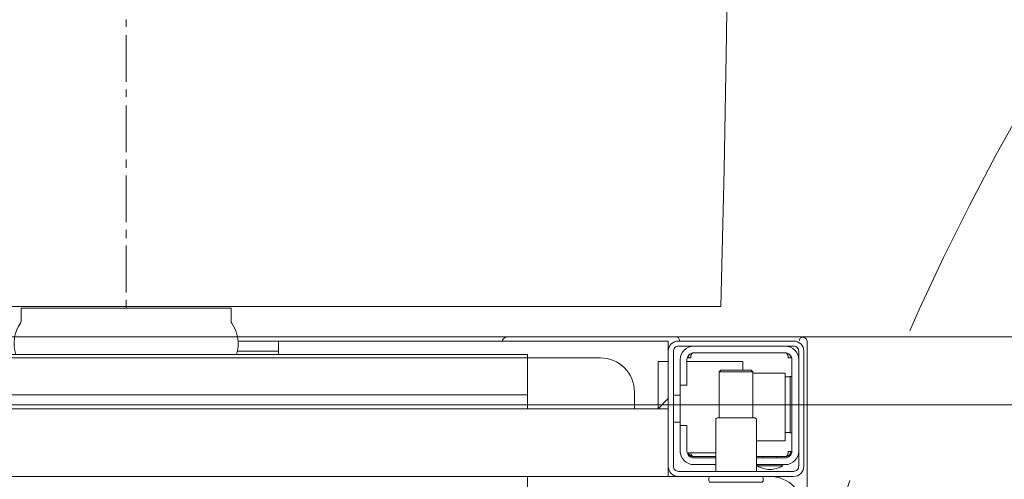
# Model space of a CAD drawing. Header units: millimetres. Extents: x 23192 to 177760, y -399809 to -79279.
# Tile 281 of 656: x 59462 to 59491, y -194625 to -194612. Entities that reach past the tile are written whole.
import ezdxf

# ---------------------------------------------------------------- set-up
doc = ezdxf.new("R2010")
doc.units = ezdxf.units.MM
doc.linetypes.add('HIDDEN2', pattern=[4.7625, 3.175, -1.5875])
doc.layers.get('0').update_dxf_attribs({"lineweight": 0})
doc.layers.add('!! 2 ZABUDOWA GK-MDF', color=54, linetype='Continuous', lineweight=13)
doc.layers.add('!! 2_wypos-sanitarne', color=240, linetype='Continuous', lineweight=9)
doc.layers.add('!! 2_WYBURZENIA DO REMONTU', color=7, linetype='Continuous', lineweight=0, true_color=0x4d4d4d, plot=False)
doc.layers.add('!!_@ wypos sanit nd', color=7, linetype='Continuous', lineweight=0, plot=False)

# ---------------------------------------------------------------- blocks, each defined once
blk = doc.blocks.new('A$Cff2eaf8b')
for points in [[(-0.15993, -0.0325), (-0.17249, -0.0325, 0.405519), (-0.172, -0.032), (-0.172, -0.0313, 0.414214), (-0.1725, -0.0308), (-0.1875, -0.0308, 0.414214), (-0.188, -0.0313), (-0.188, -0.032, 0.405519), (-0.18751, -0.0325), (-0.19, -0.0325, -0.414214), (-0.2, -0.0225), (-0.2, 0.0575, -0.266001), (-0.19506, 0.06612)], [(-0.18625, -0.03562, 0.119096), (-0.19, -0.03454, 0.119096), (-0.19375, -0.03562)], [(-0.186, -0.034), (-0.186, -0.0493, 0.414214), (-0.1855, -0.0498), (-0.1745, -0.0498, 0.414214), (-0.174, -0.0493), (-0.174, -0.034)], [(-0.1985, -0.04, -0.414214), (-0.1945, -0.036), (-0.18625, -0.036), (-0.18625, -0.03562), (-0.19375, -0.03562), (-0.19375, -0.036)], [(-0.174, -0.036), (-0.1675, -0.036, -0.414214), (-0.1635, -0.04), (-0.16353, -0.0395)], [(-0.186, -0.038), (-0.1945, -0.038, 0.414214), (-0.1965, -0.04), (-0.1965, -0.067, 0.414214), (-0.1945, -0.069), (-0.1675, -0.069, 0.414214), (-0.1655, -0.067), (-0.1655, -0.0595), (-0.1635, -0.0595), (-0.1635, -0.04)], [(-0.1635, -0.0475), (-0.1655, -0.0475), (-0.1655, -0.04, 0.414214), (-0.1675, -0.038), (-0.174, -0.038)], [(-0.1945, -0.06193), (-0.19515, -0.06194), (-0.19542, -0.06194), (-0.1956, -0.06194), (-0.19567, -0.06194, 0.116465), (-0.19589, -0.062), (-0.19601, -0.06205), (-0.19601, -0.04535), (-0.19589, -0.0454, 0.116465), (-0.19567, -0.04546), (-0.19542, -0.04546), (-0.19515, -0.04546), (-0.1945, -0.04547)], [(-0.15, -0.0525), (-0.15, -0.0575, 0.414214), (-0.14, -0.0675), (-0.11847, -0.0675), (-0.11847, -0.0525)], [(-0.1675, -0.071, 0.414214), (-0.1635, -0.067), (-0.1635, -0.0595)], [(-0.1985, -0.067, 0.414214), (-0.1945, -0.071)], [(-0.04, -0.0685), (-0.03255, -0.0685, 0.236962), (-0.03118, -0.07775, -0.154353), (-0.031, -0.07832), (-0.031, -0.08218), (0.031, -0.08218), (0.031, -0.07832, -0.154353), (0.03118, -0.07775, 0.236962), (0.03255, -0.0685), (0.04, -0.0685)], [(-0.20099, -0.0722, 0.198909), (-0.20056, -0.07326, 0.091301), (-0.20011, -0.07356)], [(-0.1633, -0.0727, 0.412536), (-0.1623, -0.0737), (-0.11251, -0.0737), (-0.11222, -0.07367), (-0.11194, -0.07358), (-0.11168, -0.07345), (-0.11145, -0.07326), (-0.11126, -0.07304), (-0.11112, -0.07278), (-0.11104, -0.0725)], [(-0.16237, -0.07369), (-0.1625, -0.07369), (-0.16269, -0.07369), (-0.16294, -0.07369), (-0.16323, -0.07369), (-0.16357, -0.07369), (-0.16393, -0.07369), (-0.16428, -0.07369), (-0.19771, -0.07369), (-0.19841, -0.07369), (-0.19903, -0.07369), (-0.19948, -0.07369), (-0.19961, -0.07369), (-0.19973, -0.07367), (-0.19984, -0.07365), (-0.20003, -0.07359, 0.517033), (-0.1987, -0.07266)]]:
    blk.add_lwpolyline(points, format="xyb")
for points in [[(-0.11847, -0.0325), (-0.11847, 0.0575), (0.11153, 0.0575), (0.11153, -0.0325)], [(-0.20099, -0.02721), (-0.20099, -0.0722)], [(-0.16, -0.0355), (-0.16, -0.0325), (0.16, -0.0325), (0.16, -0.0355)], [(-0.16, -0.0485), (-0.16, -0.0365)], [(-0.19478, -0.0384), (-0.186, -0.0384)], [(-0.192, -0.038), (-0.192, -0.0384)], [(-0.188, -0.038), (-0.188, -0.0384)], [(-0.16664, -0.0395), (-0.16666, -0.03934), (-0.16669, -0.03923), (-0.16672, -0.03912), (-0.16675, -0.03902), (-0.16679, -0.03892), (-0.16684, -0.03881), (-0.16689, -0.03872), (-0.16695, -0.03863), (-0.16702, -0.03855), (-0.1671, -0.03848), (-0.16718, -0.03843), (-0.16729, -0.0384), (-0.16718, -0.03841), (-0.16708, -0.03842), (-0.16696, -0.03845), (-0.16686, -0.03848), (-0.16677, -0.03851), (-0.16666, -0.03856), (-0.16657, -0.03861), (-0.16646, -0.03868), (-0.16636, -0.03876), (-0.16627, -0.03884), (-0.16618, -0.03894), (-0.1661, -0.03904), (-0.16603, -0.03915), (-0.16598, -0.03926), (-0.16593, -0.03938), (-0.16589, -0.0395), (-0.174, -0.0395)], [(-0.174, -0.0384), (-0.16722, -0.0384)], [(-0.185, -0.063), (-0.1945, -0.063), (-0.1945, -0.043), (-0.186, -0.043)], [(-0.19591, -0.04539), (-0.19602, -0.04539), (-0.19616, -0.04539), (-0.19632, -0.04539), (-0.1965, -0.04539)], [(-0.1615, -0.0485), (-0.1635, -0.0485)], [(-0.185, -0.0498), (-0.185, -0.06342), (-0.1845, -0.06392), (-0.1755, -0.06392), (-0.175, -0.06342), (-0.175, -0.0498)], [(0.16, -0.0555), (0.157, -0.0525), (0.16, -0.0525), (-0.16, -0.0525), (-0.157, -0.0525), (-0.16, -0.0555)], [(-0.157, -0.0525), (-0.157, -0.0665), (-0.16, -0.0665)], [(0.10602, -0.0525), (0.10602, -0.05658), (-0.11847, -0.05658)], [(-0.1615, -0.0565), (-0.1635, -0.0565)], [(-0.1965, -0.06201), (-0.19632, -0.06201), (-0.19616, -0.06201), (-0.19602, -0.06201), (-0.19591, -0.06201)], [(-0.175, -0.06342), (-0.185, -0.06342)], [(-0.182, -0.06392), (-0.182, -0.0665), (-0.1655, -0.0665)], [(-0.16636, -0.06865), (-0.16625, -0.06854), (-0.16619, -0.06847), (-0.16612, -0.06839), (-0.16606, -0.0683), (-0.16601, -0.0682), (-0.16596, -0.06811), (-0.16592, -0.06801), (-0.16589, -0.0679), (-0.16586, -0.0678), (-0.16584, -0.06769), (-0.16583, -0.06759), (-0.16583, -0.06749), (-0.16593, -0.0675), (-0.16607, -0.0675), (-0.1663, -0.0675), (-0.16641, -0.0675), (-0.16651, -0.0675), (-0.16661, -0.0675), (-0.16661, -0.0676), (-0.16662, -0.0677), (-0.16663, -0.0678), (-0.16664, -0.0679), (-0.16665, -0.068), (-0.16667, -0.06811), (-0.1667, -0.06821), (-0.16673, -0.06831), (-0.16676, -0.06841), (-0.1668, -0.06852), (-0.16685, -0.06862), (-0.1669, -0.06871), (-0.16697, -0.0688), (-0.16704, -0.06887), (-0.16712, -0.06893), (-0.16725, -0.069), (-0.19475, -0.069), (-0.19493, -0.0689), (-0.19501, -0.06882), (-0.19508, -0.06874), (-0.19513, -0.06865), (-0.19518, -0.06855), (-0.19522, -0.06846), (-0.19526, -0.06835), (-0.19529, -0.06825), (-0.19532, -0.06813), (-0.19534, -0.06803), (-0.19536, -0.06793), (-0.19537, -0.06783), (-0.19538, -0.06772), (-0.19539, -0.0676), (-0.19539, -0.0675), (-0.19617, -0.06751), (-0.19616, -0.06762), (-0.19615, -0.06772), (-0.19613, -0.06783), (-0.19611, -0.06793), (-0.19607, -0.06803), (-0.19603, -0.06813), (-0.19598, -0.06823), (-0.19593, -0.06832), (-0.19586, -0.06841), (-0.19579, -0.06849), (-0.19572, -0.06857), (-0.19563, -0.06865)], [(-0.03305, -0.0725), (-0.16, -0.0725), (-0.16, -0.0695)], [(-0.045, -0.0725), (-0.045, -0.0685)], [(-0.045, -0.0695), (-0.03283, -0.0695)]]:
    blk.add_lwpolyline(points)
for points in [[(-0.2, -0.0695), (-0.2, -0.0355, -0.414214), (-0.197, -0.0325), (-0.163, -0.0325, -0.414214), (-0.16, -0.0355), (-0.16, -0.0695, -0.414214), (-0.163, -0.0725), (-0.197, -0.0725, -0.414214)], [(-0.1615, -0.0355), (-0.1615, -0.0695, -0.414214), (-0.163, -0.071), (-0.197, -0.071, -0.414214), (-0.1985, -0.0695), (-0.1985, -0.0355, -0.414214), (-0.197, -0.034), (-0.163, -0.034, -0.414214)]]:
    blk.add_lwpolyline(points, format="xyb", close=True)
for points in [[(-0.19467, -0.0384), (-0.19467, -0.0384), (-0.19467, -0.0384), (-0.19466, -0.0384), (-0.19466, -0.0384), (-0.19466, -0.0384), (-0.19466, -0.0384), (-0.19466, -0.0384), (-0.19466, -0.0384), (-0.19466, -0.0384), (-0.19466, -0.0384), (-0.19466, -0.0384), (-0.19466, -0.0384), (-0.19466, -0.0384), (-0.19466, -0.0384), (-0.19467, -0.0384), (-0.19467, -0.0384), (-0.19467, -0.0384), (-0.19467, -0.0384), (-0.19467, -0.0384), (-0.19468, -0.0384), (-0.19468, -0.0384), (-0.19468, -0.0384), (-0.19469, -0.0384), (-0.1947, -0.0384), (-0.19471, -0.0384), (-0.19471, -0.0384), (-0.19471, -0.0384), (-0.19471, -0.0384), (-0.19472, -0.0384), (-0.19472, -0.0384), (-0.19472, -0.0384), (-0.19472, -0.03841), (-0.19473, -0.03841), (-0.19473, -0.03841), (-0.19473, -0.03841), (-0.19473, -0.03841), (-0.19473, -0.03841), (-0.19474, -0.03841), (-0.19474, -0.03841), (-0.19474, -0.03841), (-0.19474, -0.03841), (-0.19474, -0.03841), (-0.19474, -0.03841), (-0.19475, -0.03841), (-0.19475, -0.03841), (-0.19475, -0.03841), (-0.19475, -0.03841), (-0.19476, -0.03841), (-0.19476, -0.03841), (-0.19476, -0.03841), (-0.19476, -0.03841), (-0.19477, -0.03842), (-0.19477, -0.03842), (-0.19477, -0.03842), (-0.19478, -0.03842), (-0.19479, -0.03842), (-0.19479, -0.03842), (-0.1948, -0.03843), (-0.19481, -0.03843), (-0.19481, -0.03843), (-0.19482, -0.03844), (-0.19483, -0.03844), (-0.19484, -0.03844), (-0.19484, -0.03845), (-0.19485, -0.03845), (-0.19486, -0.03845), (-0.19486, -0.03846), (-0.19487, -0.03846), (-0.19488, -0.03847), (-0.19489, -0.03847), (-0.19489, -0.03848), (-0.1949, -0.03848), (-0.19491, -0.03849), (-0.19491, -0.03849), (-0.19492, -0.0385), (-0.19493, -0.0385), (-0.19493, -0.03851), (-0.19494, -0.03851), (-0.19495, -0.03852), (-0.19495, -0.03852), (-0.19496, -0.03853), (-0.19497, -0.03854), (-0.19497, -0.03854), (-0.19498, -0.03855), (-0.19499, -0.03856), (-0.19499, -0.03856), (-0.195, -0.03857), (-0.19501, -0.03858), (-0.19501, -0.03859), (-0.19502, -0.03859), (-0.19503, -0.0386), (-0.19503, -0.03861), (-0.19504, -0.03862), (-0.19505, -0.03862), (-0.19505, -0.03863), (-0.19506, -0.03864), (-0.19507, -0.03865), (-0.19507, -0.03866), (-0.19508, -0.03867), (-0.19508, -0.03868), (-0.19509, -0.03869), (-0.1951, -0.03869), (-0.1951, -0.0387), (-0.19511, -0.03871), (-0.19511, -0.03872), (-0.19512, -0.03873), (-0.19512, -0.03874), (-0.19513, -0.03875), (-0.19514, -0.03876), (-0.19514, -0.03877), (-0.19515, -0.03878), (-0.19515, -0.03879), (-0.19516, -0.0388), (-0.19516, -0.03881), (-0.19517, -0.03882), (-0.19517, -0.03884), (-0.19518, -0.03885), (-0.19518, -0.03886), (-0.19519, -0.03887), (-0.1952, -0.03888), (-0.1952, -0.03889), (-0.19521, -0.0389), (-0.19521, -0.03891), (-0.19521, -0.03893), (-0.19522, -0.03894), (-0.19522, -0.03895), (-0.19523, -0.03896), (-0.19523, -0.03897), (-0.19524, -0.03899), (-0.19524, -0.039), (-0.19525, -0.03901), (-0.19525, -0.03902), (-0.19526, -0.03905), (-0.19527, -0.03907), (-0.19528, -0.0391), (-0.19528, -0.03912), (-0.19529, -0.03915), (-0.1953, -0.03918), (-0.19531, -0.0392), (-0.19531, -0.03923), (-0.19532, -0.03926), (-0.19532, -0.03928), (-0.19533, -0.03931), (-0.19533, -0.03933), (-0.19534, -0.03936), (-0.19534, -0.03939), (-0.19535, -0.03941), (-0.19535, -0.03944), (-0.19536, -0.03947), (-0.19536, -0.03949), (-0.19536, -0.03952), (-0.19537, -0.03955), (-0.19537, -0.03957), (-0.19537, -0.0396), (-0.19537, -0.03961), (-0.19537, -0.03962), (-0.19538, -0.03963), (-0.19538, -0.03963), (-0.19538, -0.03964), (-0.19538, -0.03965), (-0.19538, -0.03965), (-0.19538, -0.03966), (-0.19538, -0.03966), (-0.19538, -0.03967), (-0.19538, -0.03967), (-0.19538, -0.03968), (-0.19538, -0.03969), (-0.19538, -0.03969), (-0.19538, -0.0397), (-0.19538, -0.0397), (-0.19538, -0.0397), (-0.19538, -0.03971), (-0.19538, -0.03971), (-0.19538, -0.03972), (-0.19538, -0.03972), (-0.19538, -0.03972), (-0.19538, -0.03973), (-0.19538, -0.03973), (-0.19538, -0.03973), (-0.19538, -0.03974), (-0.19538, -0.03974), (-0.19538, -0.03974), (-0.19538, -0.03974), (-0.19538, -0.03975), (-0.19538, -0.03975), (-0.19538, -0.03975), (-0.19538, -0.03976), (-0.19538, -0.03976), (-0.19538, -0.03977), (-0.19538, -0.03977), (-0.19539, -0.03978), (-0.19539, -0.03978), (-0.19539, -0.03979), (-0.19539, -0.03979), (-0.19539, -0.03979), (-0.19539, -0.0398), (-0.19539, -0.0398), (-0.19539, -0.03981), (-0.19539, -0.03981), (-0.19539, -0.03982), (-0.19538, -0.03982), (-0.19538, -0.03983), (-0.19538, -0.03983), (-0.19538, -0.03984), (-0.19538, -0.03984), (-0.19538, -0.03984), (-0.19538, -0.03985), (-0.19538, -0.03986), (-0.19538, -0.03986), (-0.19538, -0.03987), (-0.19538, -0.03987), (-0.19538, -0.03987), (-0.19538, -0.03988), (-0.19538, -0.03988), (-0.19538, -0.03989), (-0.19538, -0.03989), (-0.19538, -0.03989), (-0.19538, -0.03989), (-0.19538, -0.0399), (-0.19538, -0.0399), (-0.19539, -0.0399), (-0.19539, -0.0399), (-0.19539, -0.0399), (-0.19539, -0.0399), (-0.19539, -0.0399), (-0.19539, -0.03991), (-0.1954, -0.03991), (-0.1954, -0.03991), (-0.1954, -0.03991), (-0.1954, -0.03991), (-0.1954, -0.03991), (-0.19541, -0.03991), (-0.19541, -0.03991), (-0.19542, -0.03991), (-0.19542, -0.03991), (-0.19543, -0.0399), (-0.19544, -0.0399), (-0.19545, -0.0399), (-0.19545, -0.0399), (-0.19546, -0.0399), (-0.19546, -0.0399), (-0.19547, -0.0399), (-0.19547, -0.0399), (-0.19548, -0.0399), (-0.19549, -0.0399), (-0.1955, -0.0399), (-0.1955, -0.0399), (-0.19551, -0.0399), (-0.19552, -0.0399), (-0.19553, -0.0399), (-0.19554, -0.0399), (-0.19555, -0.0399), (-0.19556, -0.0399), (-0.19557, -0.0399), (-0.19558, -0.0399), (-0.19559, -0.0399), (-0.19561, -0.0399), (-0.19564, -0.0399), (-0.19566, -0.0399), (-0.19568, -0.0399), (-0.1957, -0.0399), (-0.19574, -0.0399), (-0.19576, -0.0399), (-0.19578, -0.0399), (-0.19595, -0.0399), (-0.19596, -0.0399), (-0.19598, -0.0399), (-0.19599, -0.0399), (-0.19601, -0.0399), (-0.19602, -0.0399), (-0.19603, -0.0399), (-0.19604, -0.0399), (-0.19605, -0.0399), (-0.19606, -0.0399), (-0.19607, -0.0399), (-0.19608, -0.0399), (-0.19609, -0.0399), (-0.1961, -0.0399), (-0.19611, -0.0399), (-0.19612, -0.0399), (-0.19613, -0.03989), (-0.19614, -0.03989), (-0.19614, -0.03989), (-0.19615, -0.03989), (-0.19615, -0.03989), (-0.19615, -0.03989), (-0.19615, -0.03989), (-0.19616, -0.03989), (-0.19616, -0.03989), (-0.19616, -0.03989), (-0.19616, -0.0399), (-0.19616, -0.0399), (-0.19616, -0.0399), (-0.19616, -0.0399), (-0.19616, -0.0399), (-0.19617, -0.0399), (-0.19617, -0.03991), (-0.19617, -0.03991), (-0.19617, -0.03991), (-0.19617, -0.03991), (-0.19617, -0.03991), (-0.19617, -0.03991), (-0.19617, -0.03991), (-0.19617, -0.03991), (-0.19617, -0.03991), (-0.19617, -0.03991), (-0.19617, -0.0399), (-0.19617, -0.0399), (-0.19617, -0.0399), (-0.19617, -0.03989), (-0.19617, -0.03989), (-0.19617, -0.03989), (-0.19617, -0.03988), (-0.19617, -0.03987), (-0.19617, -0.03986), (-0.19617, -0.03985), (-0.19617, -0.03984), (-0.19617, -0.03984), (-0.19617, -0.03984), (-0.19617, -0.03983), (-0.19617, -0.03983), (-0.19617, -0.03982), (-0.19617, -0.03982), (-0.19617, -0.03981), (-0.19616, -0.0398), (-0.19616, -0.03979), (-0.19616, -0.03979), (-0.19616, -0.03978), (-0.19616, -0.03978), (-0.19616, -0.03977), (-0.19616, -0.03977), (-0.19616, -0.03977), (-0.19616, -0.03976), (-0.19616, -0.03976), (-0.19616, -0.03975), (-0.19616, -0.03975), (-0.19616, -0.03974), (-0.19616, -0.03974), (-0.19616, -0.03973), (-0.19616, -0.03973), (-0.19616, -0.03972), (-0.19616, -0.03972), (-0.19616, -0.03972), (-0.19616, -0.03972), (-0.19616, -0.03971), (-0.19616, -0.03971), (-0.19616, -0.0397), (-0.19615, -0.0397), (-0.19615, -0.0397), (-0.19615, -0.03969), (-0.19615, -0.03969), (-0.19615, -0.03968), (-0.19615, -0.03967), (-0.19615, -0.03967), (-0.19615, -0.03966), (-0.19615, -0.03966), (-0.19615, -0.03965), (-0.19615, -0.03964), (-0.19614, -0.03964), (-0.19614, -0.03963), (-0.19614, -0.03962), (-0.19614, -0.03962), (-0.19614, -0.03961), (-0.19614, -0.0396), (-0.19614, -0.03959), (-0.19613, -0.03958), (-0.19613, -0.03958), (-0.19613, -0.03957), (-0.19613, -0.03955), (-0.19612, -0.03954), (-0.19612, -0.03952), (-0.19611, -0.0395), (-0.19611, -0.03949), (-0.1961, -0.03947), (-0.1961, -0.03945), (-0.19609, -0.03944), (-0.19609, -0.03942), (-0.19608, -0.03941), (-0.19608, -0.03939), (-0.19607, -0.03937), (-0.19607, -0.03936), (-0.19606, -0.03934), (-0.19605, -0.03933), (-0.19605, -0.03931), (-0.19604, -0.0393), (-0.19603, -0.03928), (-0.19603, -0.03927), (-0.19602, -0.03925), (-0.19601, -0.03923), (-0.196, -0.03922), (-0.196, -0.0392), (-0.19599, -0.03919), (-0.19598, -0.03918), (-0.19597, -0.03916), (-0.19596, -0.03915), (-0.19596, -0.03913), (-0.19595, -0.03912), (-0.19594, -0.0391), (-0.19593, -0.03909), (-0.19592, -0.03907), (-0.19591, -0.03906), (-0.1959, -0.03905), (-0.19589, -0.03903), (-0.19588, -0.03902), (-0.19587, -0.03901), (-0.19586, -0.03899), (-0.19585, -0.03898), (-0.19584, -0.03897), (-0.19583, -0.03895), (-0.19582, -0.03894), (-0.19581, -0.03893), (-0.1958, -0.03891), (-0.19579, -0.0389), (-0.19577, -0.03889), (-0.19576, -0.03888), (-0.19575, -0.03886), (-0.19574, -0.03885), (-0.19573, -0.03884), (-0.19572, -0.03883), (-0.1957, -0.03882), (-0.19569, -0.0388), (-0.19568, -0.03879), (-0.19567, -0.03878), (-0.19565, -0.03877), (-0.19564, -0.03876), (-0.19563, -0.03875), (-0.19562, -0.03874), (-0.1956, -0.03873), (-0.19559, -0.03872), (-0.19558, -0.03871), (-0.19556, -0.0387), (-0.19555, -0.03869), (-0.19554, -0.03868), (-0.19552, -0.03867), (-0.19551, -0.03866), (-0.19549, -0.03865), (-0.19548, -0.03864), (-0.19547, -0.03863), (-0.19545, -0.03862), (-0.19544, -0.03861), (-0.19542, -0.0386), (-0.19541, -0.0386), (-0.19539, -0.03859), (-0.19538, -0.03858), (-0.19536, -0.03857), (-0.19535, -0.03856), (-0.19533, -0.03856), (-0.19532, -0.03855), (-0.1953, -0.03854), (-0.19529, -0.03853), (-0.19527, -0.03853), (-0.19526, -0.03852), (-0.19524, -0.03851), (-0.19522, -0.03851), (-0.19521, -0.0385), (-0.19519, -0.0385), (-0.19518, -0.03849), (-0.19516, -0.03848), (-0.19515, -0.03848), (-0.19513, -0.03847), (-0.19511, -0.03847), (-0.1951, -0.03846), (-0.19508, -0.03846), (-0.19506, -0.03845), (-0.19505, -0.03845), (-0.19503, -0.03845), (-0.19502, -0.03844), (-0.195, -0.03844), (-0.19498, -0.03843), (-0.19497, -0.03843), (-0.19495, -0.03843), (-0.19493, -0.03842), (-0.19492, -0.03842), (-0.19491, -0.03842), (-0.1949, -0.03842), (-0.19489, -0.03842), (-0.19488, -0.03842), (-0.19487, -0.03841), (-0.19486, -0.03841), (-0.19485, -0.03841), (-0.19484, -0.03841), (-0.19483, -0.03841), (-0.19481, -0.03841), (-0.1948, -0.03841), (-0.19479, -0.03841), (-0.19479, -0.03841), (-0.19478, -0.03841), (-0.19478, -0.0384), (-0.19477, -0.0384), (-0.19477, -0.0384), (-0.19476, -0.0384), (-0.19475, -0.0384), (-0.19474, -0.0384), (-0.19474, -0.0384), (-0.19473, -0.0384), (-0.19473, -0.0384), (-0.19471, -0.0384), (-0.19471, -0.0384), (-0.1947, -0.0384), (-0.1947, -0.0384), (-0.19469, -0.0384), (-0.19469, -0.0384), (-0.19469, -0.0384), (-0.19469, -0.0384), (-0.19468, -0.0384), (-0.19468, -0.0384), (-0.19468, -0.0384), (-0.19468, -0.0384), (-0.19467, -0.0384), (-0.19467, -0.0384), (-0.19467, -0.0384)], [(-0.11847, -0.0685), (0.11153, -0.0685), (0.11153, -0.0675), (-0.11847, -0.0675)]]:
    blk.add_lwpolyline(points, close=True)
blk = doc.blocks.new('A$C6ce7c513')
at = {"lineweight": 0}
for points in [[(0, 0), (0, -0.00246)], [(-0.17548, -0.00049), (-0.17646, -0.04094), (-0.1772, -0.08064), (-0.1777, -0.11986)], [(-0.17548, -0.00049), (0.17547, -0.00049)], [(0, -0.00469), (0, -0.0185)], [(0, -0.02072), (0, -0.02318)], [(0, -0.0254), (0, -0.03921)], [(0, -0.04143), (0, -0.0439)], [(0, -0.04612), (0, -0.05993)], [(0, -0.0624), (0, -0.06461)], [(0, -0.06683), (0, -0.08064)], [(0, -0.08311), (0, -0.08533)]]:
    blk.add_lwpolyline(points, dxfattribs=at)

msp = doc.modelspace()

# ---------------------------------------------------------------- linework, layer by layer
at = {"layer": '!! 2 ZABUDOWA GK-MDF'}
for points in [[(59420.56735, -194621.12813), (59520.56735, -194621.12813)], [(59420.56735, -194623.12813), (59520.56735, -194623.12813)]]:
    msp.add_lwpolyline(points, dxfattribs=at)
at = {"layer": '!! 2_WYBURZENIA DO REMONTU', "linetype": 'HIDDEN2', "ltscale": 3}
msp.add_arc((59552.56735, -194649.12813), 70, 90, 180, dxfattribs=at)

# ---------------------------------------------------------------- block references
at = {"layer": '!! 2_wypos-sanitarne', "xscale": 100, "yscale": 100, "zscale": 100, "rotation": 180}
msp.add_blockref('A$C6ce7c513', (59465.34499, -194620.27968), dxfattribs=at)
at = {"layer": '!!_@ wypos sanit nd', "xscale": 100, "yscale": 100, "zscale": 100, "rotation": 180}
msp.add_blockref('A$Cff2eaf8b', (59465.34499, -194628.49768), dxfattribs=at)

doc.saveas('drawing.dxf')
